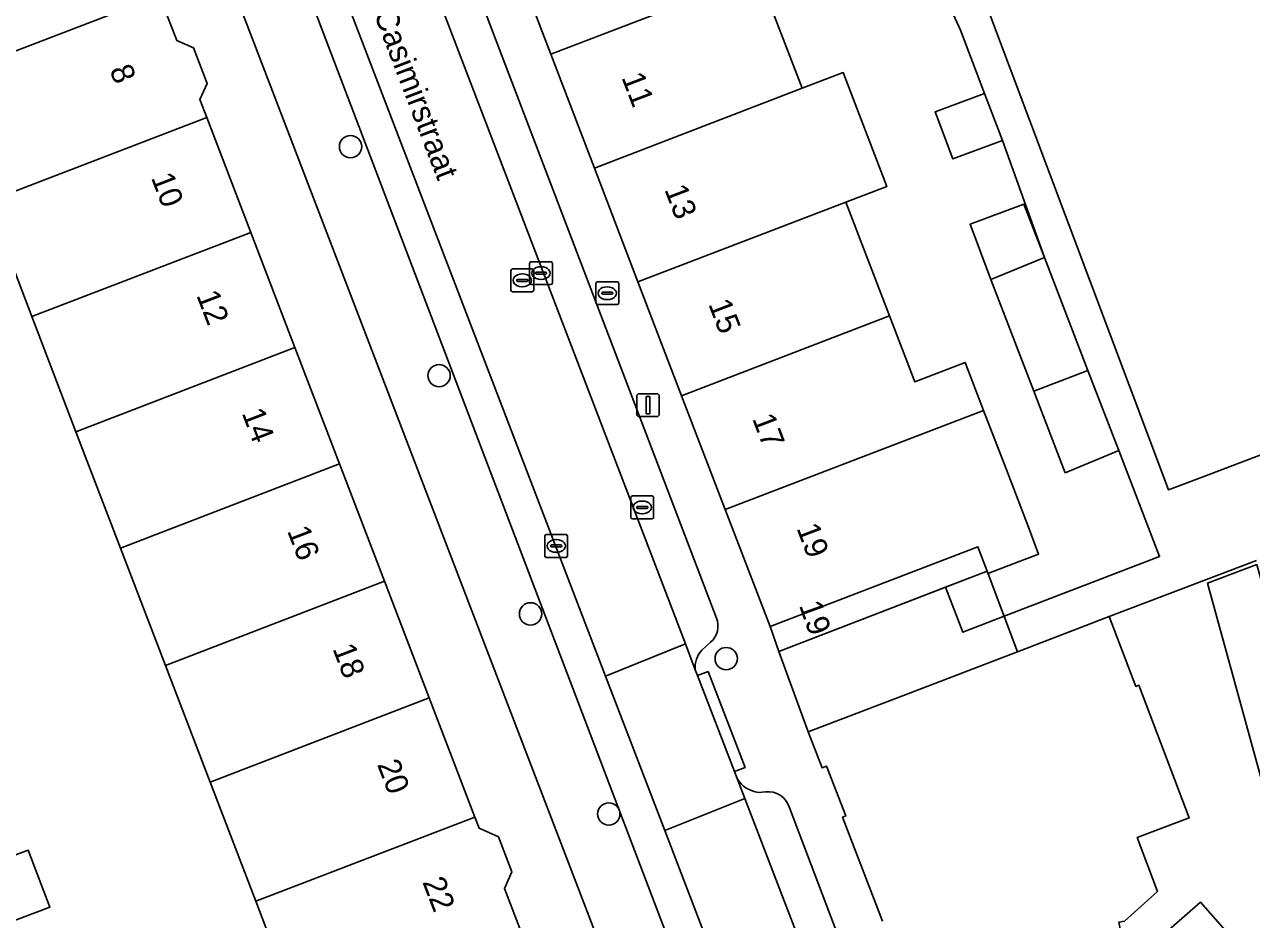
# Model space of a CAD drawing. Extents: x 159960 to 160866, y 382700 to 383354.
# Drawn here: x 160452.4 to 160506.1, y 383056 to 383095.2 of the extents above; entities that cross this region are included whole.
import ezdxf

# ---------------------------------------------------------------- set-up
doc = ezdxf.new("R2010")
doc.units = 0
for name, color, linetype in [('IMGEO_Boom', 7, 'Continuous'), ('IMGEO_Brandkraan', 7, 'Continuous'), ('IMGEO_Erf', 7, 'Continuous'), ('IMGEO_Kolk', 7, 'Continuous'), ('IMGEO_Lichtmast', 7, 'Continuous'), ('IMGEO_Openbare_ruimte_label', 7, 'Continuous'), ('IMGEO_Pand', 7, 'Continuous'), ('IMGEO_Pand_nummerreeks', 7, 'Continuous'), ('IMGEO_Pand_overbouw', 7, 'Continuous'), ('IMGEO_Parkeervlak_open', 7, 'Continuous'), ('IMGEO_Rijbaan_lokaal_open', 7, 'Continuous'), ('IMGEO_Rioolput', 7, 'Continuous'), ('IMGEO_Voetpad_open', 7, 'Continuous')]:
    doc.layers.add(name, color=color, linetype=linetype)

msp = doc.modelspace()

# ---------------------------------------------------------------- linework, layer by layer
at = {"layer": 'IMGEO_Boom'}
for centre in [(160466.702, 383089.855), (160470.576, 383079.834), (160474.58, 383069.407), (160483.146, 383067.451), (160478.005, 383060.653)]:
    msp.add_circle(centre, 0.489, dxfattribs=at)
at = {"layer": 'IMGEO_Brandkraan'}
for p, q in [((160477.44, 383083.016), (160477.44, 383083.868)), ((160477.515, 383083.942), (160478.367, 383083.942)), ((160477.742, 383083.485), (160478.14, 383083.485)), ((160477.928, 383083.722), (160477.953, 383083.722)), ((160478.441, 383083.868), (160478.441, 383083.016)), ((160478.367, 383082.942), (160477.515, 383082.942)), ((160477.699, 383083.436), (160477.699, 383083.448)), ((160478.137, 383083.399), (160477.739, 383083.399)), ((160477.951, 383083.162), (160477.926, 383083.162)), ((160478.183, 383083.448), (160478.183, 383083.436))]:
    msp.add_line(p, q, dxfattribs=at)
for points in [[(160477.44, 383083.016), (160477.44, 383083.868)], [(160477.515, 383083.942), (160478.367, 383083.942)], [(160478.441, 383083.868), (160478.441, 383083.016)], [(160478.367, 383082.942), (160477.515, 383082.942)]]:
    msp.add_lwpolyline(points, dxfattribs=at)
for centre, radius, start, end in [((160477.517, 383083.866), 0.0765, 91.552, 178.448), ((160477.517, 383083.866), 0.0765, 91.552, 178.448), ((160477.739, 383083.445), 0.0403, 85.8775, 175.7526), ((160478.144, 383083.447), 0.0386, 1.7309, 96.639), ((160478.365, 383083.866), 0.0765, 1.552, 88.448), ((160478.365, 383083.866), 0.0765, 1.552, 88.448), ((160477.517, 383083.018), 0.0765, 181.552, 268.448), ((160477.517, 383083.018), 0.0765, 181.552, 268.448), ((160477.736, 383083.435), 0.0366, 178.938, 274.7102), ((160478.14, 383083.442), 0.043, 264.8664, 352.4533), ((160478.365, 383083.018), 0.0765, 271.552, 358.448), ((160478.365, 383083.018), 0.0765, 271.552, 358.448)]:
    msp.add_arc(centre, radius, start, end, dxfattribs=at)
for centre, major_axis, ratio, start_param, end_param in [((160477.927, 383083.442), (-0.387, 0.002), 0.722429, 4.712389, 7.853982), ((160477.952, 383083.442), (-0.39, 0.002), 0.717154, 1.570796, 4.712389)]:
    msp.add_ellipse(centre, major_axis=major_axis, ratio=ratio, start_param=start_param, end_param=end_param, dxfattribs=at)
at = {"layer": 'IMGEO_Erf'}
for points in [[(160482.444, 383042.356), (160449.837, 383127.32)], [(160452.747, 383082.416), (160450.819, 383087.447), (160448.772, 383092.79), (160446.796, 383097.947)], [(160484.566, 383097.39), (160486.474, 383092.408), (160488.266, 383093.095), (160490.175, 383088.113), (160488.383, 383087.426), (160490.292, 383082.444), (160491.397, 383079.562), (160493.611, 383080.41), (160494.415, 383078.31), (160495.395, 383075.749), (160496.372, 383073.198), (160496.819, 383072.029), (160494.602, 383071.179), (160494.567, 383071.272), (160492.745, 383070.572), (160493.5, 383068.608), (160495.309, 383069.304), (160502.113, 383071.919), (160500.327, 383076.556), (160497.985, 383075.586), (160496.612, 383079.152), (160494.731, 383084.036), (160493.821, 383086.456), (160496.174, 383087.34), (160497.073, 383085.006), (160495.237, 383090.12), (160493.071, 383089.317), (160492.291, 383091.371), (160494.457, 383092.174), (160493.404, 383094.947), (160492.37, 383097.222)], [(160458.343, 383096.468), (160459.095, 383094.505), (160459.822, 383094.181), (160460.421, 383092.618), (160460.11, 383091.921), (160460.412, 383091.133), (160462.339, 383086.103), (160464.27, 383081.065), (160466.221, 383075.973), (160468.188, 383070.838), (160470.146, 383065.729), (160472.142, 383060.52), (160472.33, 383060.029), (160473.172, 383059.653), (160473.759, 383058.123), (160473.436, 383057.398), (160474.224, 383055.339)], [(160450.985, 383055.613), (160459.766, 383032.251), (160460.386, 383032.514), (160462.384, 383033.361), (160470.41, 383036.318), (160468.429, 383041.488), (160466.488, 383046.553), (160464.547, 383051.62), (160462.549, 383056.834), (160460.553, 383062.043), (160458.596, 383067.151), (160456.628, 383072.287), (160454.677, 383077.379), (160452.747, 383082.416)], [(160506.353, 383071.748), (160499.915, 383069.294), (160501.083, 383066.236), (160501.214, 383066.286), (160503.417, 383060.483), (160501.136, 383059.617), (160502.018, 383057.267), (160500.573, 383055.969), (160500.335, 383055.921), (160500.581, 383054.693), (160500.138, 383054.604), (160500.36, 383053.501), (160501.31, 383054.337), (160501.221, 383054.439), (160503.9, 383056.797), (160505.96, 383054.457), (160508.015, 383052.122), (160504.941, 383049.417), (160504.22, 383050.237), (160503.171, 383049.314), (160504.539, 383047.759), (160504.414, 383047.389), (160506.479, 383045.042)], [(160508.157, 383056.419), (160504.212, 383070.756), (160506.37, 383071.571)], [(160450.042, 383058.114), (160452.597, 383059.076), (160453.539, 383056.575), (160452.223, 383056.079)]]:
    msp.add_lwpolyline(points, dxfattribs=at)
at = {"layer": 'IMGEO_Kolk'}
for p, q in [((160478.969, 383073.642), (160478.969, 383074.494)), ((160479.044, 383074.568), (160479.896, 383074.568)), ((160479.457, 383074.348), (160479.482, 383074.348)), ((160479.97, 383074.494), (160479.97, 383073.642)), ((160479.228, 383074.062), (160479.228, 383074.074)), ((160479.666, 383074.025), (160479.268, 383074.025)), ((160479.271, 383074.111), (160479.669, 383074.111)), ((160479.712, 383074.074), (160479.712, 383074.062)), ((160479.896, 383073.568), (160479.044, 383073.568)), ((160479.48, 383073.788), (160479.455, 383073.788)), ((160475.204, 383071.956), (160475.204, 383072.808)), ((160475.279, 383072.882), (160476.131, 383072.882)), ((160476.205, 383072.808), (160476.205, 383071.956)), ((160475.463, 383072.376), (160475.463, 383072.388)), ((160475.901, 383072.339), (160475.503, 383072.339)), ((160475.506, 383072.425), (160475.904, 383072.425)), ((160475.692, 383072.662), (160475.717, 383072.662)), ((160475.947, 383072.388), (160475.947, 383072.376)), ((160476.131, 383071.882), (160475.279, 383071.882)), ((160475.715, 383072.102), (160475.69, 383072.102))]:
    msp.add_line(p, q, dxfattribs=at)
for points in [[(160478.969, 383073.642), (160478.969, 383074.494)], [(160479.044, 383074.568), (160479.896, 383074.568)], [(160479.97, 383074.494), (160479.97, 383073.642)], [(160479.896, 383073.568), (160479.044, 383073.568)], [(160475.204, 383071.956), (160475.204, 383072.808)], [(160475.279, 383072.882), (160476.131, 383072.882)], [(160476.205, 383072.808), (160476.205, 383071.956)], [(160476.131, 383071.882), (160475.279, 383071.882)]]:
    msp.add_lwpolyline(points, dxfattribs=at)
for centre, radius, start, end in [((160479.046, 383074.492), 0.0765, 91.552, 178.448), ((160479.046, 383074.492), 0.0765, 91.552, 178.448), ((160479.894, 383074.492), 0.0765, 1.552, 88.448), ((160479.894, 383074.492), 0.0765, 1.552, 88.448), ((160479.268, 383074.071), 0.0403, 85.8775, 175.7526), ((160479.265, 383074.061), 0.0366, 178.938, 274.7102), ((160479.669, 383074.068), 0.043, 264.8664, 352.4533), ((160479.673, 383074.073), 0.0386, 1.7309, 96.639), ((160479.046, 383073.644), 0.0765, 181.552, 268.448), ((160479.046, 383073.644), 0.0765, 181.552, 268.448), ((160479.894, 383073.644), 0.0765, 271.552, 358.448), ((160479.894, 383073.644), 0.0765, 271.552, 358.448), ((160475.281, 383072.806), 0.0765, 91.552, 178.448), ((160475.281, 383072.806), 0.0765, 91.552, 178.448), ((160476.129, 383072.806), 0.0765, 1.552, 88.448), ((160476.129, 383072.806), 0.0765, 1.552, 88.448), ((160475.503, 383072.385), 0.0403, 85.8775, 175.7526), ((160475.5, 383072.375), 0.0366, 178.938, 274.7102), ((160475.904, 383072.382), 0.043, 264.8664, 352.4533), ((160475.908, 383072.387), 0.0386, 1.7309, 96.639), ((160475.281, 383071.958), 0.0765, 181.552, 268.448), ((160475.281, 383071.958), 0.0765, 181.552, 268.448), ((160476.129, 383071.958), 0.0765, 271.552, 358.448), ((160476.129, 383071.958), 0.0765, 271.552, 358.448)]:
    msp.add_arc(centre, radius, start, end, dxfattribs=at)
for centre, major_axis, ratio, start_param, end_param in [((160479.456, 383074.068), (-0.387, 0.002), 0.722429, 4.712389, 7.853982), ((160479.481, 383074.068), (-0.39, 0.002), 0.717154, 1.570796, 4.712389), ((160475.691, 383072.382), (-0.387, 0.002), 0.722429, 4.712389, 7.853982), ((160475.716, 383072.382), (-0.39, 0.002), 0.717154, 1.570796, 4.712389)]:
    msp.add_ellipse(centre, major_axis=major_axis, ratio=ratio, start_param=start_param, end_param=end_param, dxfattribs=at)
at = {"layer": 'IMGEO_Lichtmast'}
for p, q in [((160479.226, 383078.143), (160479.226, 383078.943)), ((160479.226, 383078.943), (160479.226, 383078.143)), ((160479.326, 383079.043), (160480.116, 383079.043)), ((160480.116, 383079.043), (160479.326, 383079.043)), ((160480.216, 383078.943), (160480.216, 383078.143)), ((160480.216, 383078.143), (160480.216, 383078.943)), ((160480.116, 383078.043), (160479.326, 383078.043)), ((160479.326, 383078.043), (160480.116, 383078.043))]:
    msp.add_line(p, q, dxfattribs=at)
msp.add_lwpolyline([(160479.646, 383078.918), (160479.796, 383078.918), (160479.796, 383078.168), (160479.646, 383078.168), (160479.646, 383078.918)], dxfattribs=at)
for centre, start, end in [((160479.326, 383078.943), 90, 180), ((160479.326, 383078.943), 90, 180), ((160480.116, 383078.943), 0, 90), ((160480.116, 383078.943), 360, 90), ((160479.326, 383078.143), 180, 270), ((160479.326, 383078.143), 180, 270), ((160480.116, 383078.143), 270, 0), ((160480.116, 383078.143), 270, 0)]:
    msp.add_arc(centre, 0.1, start, end, dxfattribs=at)
at = {"layer": 'IMGEO_Pand'}
for points in [[(160533.195, 383098.415), (160533.72, 383104.491), (160533.962, 383107.284), (160534.122, 383109.141), (160534.186, 383109.88), (160533.198, 383111.163), (160488.491, 383114.709), (160487.777, 383114.015), (160502.502, 383074.84), (160503.326, 383075.15), (160504.293, 383075.514), (160506.667, 383076.407), (160508.186, 383072.366), (160520.336, 383076.937), (160522.091, 383078.518), (160531.012, 383086.555), (160532.285, 383086.423), (160532.358, 383087.767), (160532.496, 383090.334)], [(160473.555, 383098.883), (160475.464, 383093.901), (160484.566, 383097.39), (160482.657, 383102.372)], [(160458.343, 383096.468), (160457.556, 383098.521), (160457.867, 383099.219), (160457.183, 383101.001), (160456.507, 383101.303), (160456.381, 383101.631), (160446.796, 383097.947), (160448.772, 383092.79)], [(160484.566, 383097.39), (160475.464, 383093.901), (160477.373, 383088.92), (160486.474, 383092.408)], [(160458.343, 383096.468), (160448.772, 383092.79), (160450.819, 383087.447), (160460.412, 383091.133), (160460.11, 383091.921), (160460.421, 383092.618), (160459.822, 383094.181), (160459.095, 383094.505)], [(160486.474, 383092.408), (160477.373, 383088.92), (160479.282, 383083.938), (160488.383, 383087.426), (160490.175, 383088.113), (160488.266, 383093.095)], [(160494.457, 383092.174), (160492.291, 383091.371), (160493.071, 383089.317), (160495.237, 383090.12)], [(160460.412, 383091.133), (160450.819, 383087.447), (160452.747, 383082.416), (160462.339, 383086.103)], [(160481.191, 383078.956), (160490.292, 383082.444), (160488.383, 383087.426), (160479.282, 383083.938)], [(160493.821, 383086.456), (160494.731, 383084.036), (160497.073, 383085.006), (160496.174, 383087.34)], [(160452.747, 383082.416), (160454.677, 383077.379), (160464.27, 383081.065), (160462.339, 383086.103)], [(160496.612, 383079.152), (160498.978, 383080.059), (160497.073, 383085.006), (160494.731, 383084.036)], [(160491.397, 383079.562), (160490.292, 383082.444), (160481.191, 383078.956), (160483.1, 383073.974), (160494.415, 383078.31), (160493.611, 383080.41)], [(160456.628, 383072.287), (160466.221, 383075.973), (160464.27, 383081.065), (160454.677, 383077.379)], [(160496.612, 383079.152), (160497.985, 383075.586), (160500.327, 383076.556), (160498.978, 383080.059)], [(160494.415, 383078.31), (160483.1, 383073.974), (160485.063, 383068.85), (160494.161, 383072.348), (160494.567, 383071.272), (160494.602, 383071.179), (160496.819, 383072.029), (160496.372, 383073.198), (160495.395, 383075.749)], [(160456.628, 383072.287), (160458.596, 383067.151), (160468.188, 383070.838), (160466.221, 383075.973)], [(160492.745, 383070.572), (160494.567, 383071.272), (160494.161, 383072.348), (160485.063, 383068.85), (160485.454, 383067.769)], [(160506.37, 383071.571), (160504.212, 383070.756), (160508.157, 383056.419), (160510.066, 383057.969), (160510.105, 383058.001), (160509.762, 383059.249)], [(160460.553, 383062.043), (160470.146, 383065.729), (160468.188, 383070.838), (160458.596, 383067.151)], [(160460.553, 383062.043), (160462.549, 383056.834), (160472.142, 383060.52), (160470.146, 383065.729)], [(160474.224, 383055.339), (160473.436, 383057.398), (160473.759, 383058.123), (160473.172, 383059.653), (160472.33, 383060.029), (160472.142, 383060.52), (160462.549, 383056.834), (160464.547, 383051.62)], [(160450.042, 383058.114), (160450.985, 383055.613), (160452.223, 383056.079), (160453.539, 383056.575), (160452.597, 383059.076)]]:
    msp.add_lwpolyline(points, close=True, dxfattribs=at)
for points in [[(160500.573, 383055.969), (160502.018, 383057.267), (160501.136, 383059.617), (160503.417, 383060.483), (160501.214, 383066.286), (160501.083, 383066.236), (160499.915, 383069.294), (160495.894, 383067.753), (160494.781, 383067.327), (160491.401, 383066.032), (160486.731, 383064.243), (160487.344, 383062.675), (160487.54, 383062.75), (160488.377, 383060.566), (160488.238, 383060.513), (160489.984, 383055.956)], [(160505.96, 383054.457), (160503.9, 383056.797), (160501.221, 383054.439)]]:
    msp.add_lwpolyline(points, dxfattribs=at)
at = {"layer": 'IMGEO_Pand_overbouw'}
msp.add_lwpolyline([(160494.567, 383071.272), (160485.454, 383067.769), (160486.731, 383064.243), (160491.401, 383066.032), (160494.781, 383067.327), (160495.894, 383067.753)], close=True, dxfattribs=at)
at = {"layer": 'IMGEO_Parkeervlak_open'}
for points in [[(160454.523, 383138.425), (160453.608, 383138.726), (160453.069, 383138.606), (160453.199, 383138.354), (160457.651, 383129.733), (160458.968, 383126.762), (160461.565, 383119.86), (160463.279, 383115.305), (160481.357, 383068.097), (160481.792, 383066.962)], [(160482.714, 383069.227), (160461.42, 383125.049)], [(160454.903, 383122.684), (160484.611, 383044.657), (160485.994, 383044.724), (160486.314, 383044.65), (160480.452, 383059.937), (160477.864, 383066.687), (160459.759, 383113.897)], [(160482.083, 383067.816), (160482.463, 383068.172)], [(160483.624, 383062.202), (160483.958, 383061.336), (160489.35, 383047.33)], [(160484.868, 383061.617), (160484.563, 383061.591)], [(160490.989, 383047.546), (160485.898, 383060.96)]]:
    msp.add_lwpolyline(points, dxfattribs=at)
for centre, radius, start, end in [((160481.869, 383068.871), 0.917, 310.38, 22.8546), ((160482.834, 383067.084), 1.049, 135.705, 186.662), ((160484.727, 383062.87), 1.29, 211.2028, 262.6937), ((160485, 383060.689), 0.938, 16.8253, 98.11)]:
    msp.add_arc(centre, radius, start, end, dxfattribs=at)
at = {"layer": 'IMGEO_Rijbaan_lokaal_open'}
for points in [[(160477.864, 383066.687), (160481.357, 383068.097), (160463.279, 383115.305), (160459.759, 383113.897)], [(160480.452, 383059.937), (160483.958, 383061.336), (160483.624, 383062.202), (160483.503, 383062.516), (160481.889, 383066.71), (160481.792, 383066.962), (160481.357, 383068.097), (160477.864, 383066.687)]]:
    msp.add_lwpolyline(points, close=True, dxfattribs=at)
msp.add_lwpolyline([(160489.35, 383047.33), (160483.958, 383061.336), (160480.452, 383059.937), (160486.314, 383044.65), (160486.52, 383044.285), (160486.707, 383043.878)], dxfattribs=at)
at = {"layer": 'IMGEO_Rioolput'}
for p, q in [((160474.537, 383083.895), (160474.537, 383084.747)), ((160474.612, 383084.821), (160475.464, 383084.821)), ((160475.025, 383084.601), (160475.05, 383084.601)), ((160475.538, 383084.747), (160475.538, 383083.895)), ((160473.718, 383083.577), (160473.718, 383084.429)), ((160473.793, 383084.503), (160474.645, 383084.503)), ((160473.977, 383083.997), (160473.977, 383084.009)), ((160474.02, 383084.046), (160474.418, 383084.046)), ((160474.206, 383084.283), (160474.231, 383084.283)), ((160474.461, 383084.009), (160474.461, 383083.997)), ((160474.719, 383084.429), (160474.719, 383083.577)), ((160474.796, 383084.315), (160474.796, 383084.327)), ((160475.234, 383084.278), (160474.836, 383084.278)), ((160474.839, 383084.364), (160475.237, 383084.364)), ((160475.048, 383084.041), (160475.023, 383084.041)), ((160475.28, 383084.327), (160475.28, 383084.315)), ((160474.645, 383083.503), (160473.793, 383083.503)), ((160474.415, 383083.96), (160474.017, 383083.96)), ((160474.229, 383083.723), (160474.204, 383083.723)), ((160475.464, 383083.821), (160474.612, 383083.821))]:
    msp.add_line(p, q, dxfattribs=at)
for points in [[(160474.537, 383083.895), (160474.537, 383084.747)], [(160474.612, 383084.821), (160475.464, 383084.821)], [(160475.538, 383084.747), (160475.538, 383083.895)], [(160473.718, 383083.577), (160473.718, 383084.429)], [(160473.793, 383084.503), (160474.645, 383084.503)], [(160474.719, 383084.429), (160474.719, 383083.577)], [(160474.645, 383083.503), (160473.793, 383083.503)], [(160475.464, 383083.821), (160474.612, 383083.821)]]:
    msp.add_lwpolyline(points, dxfattribs=at)
for centre, radius, start, end in [((160474.614, 383084.745), 0.0765, 91.552, 178.448), ((160474.614, 383084.745), 0.0765, 91.552, 178.448), ((160475.462, 383084.745), 0.0765, 1.552, 88.448), ((160475.462, 383084.745), 0.0765, 1.552, 88.448), ((160473.795, 383084.427), 0.0765, 91.552, 178.448), ((160473.795, 383084.427), 0.0765, 91.552, 178.448), ((160474.017, 383084.006), 0.0403, 85.8775, 175.7526), ((160474.422, 383084.008), 0.0386, 1.7309, 96.639), ((160474.643, 383084.427), 0.0765, 1.552, 88.448), ((160474.643, 383084.427), 0.0765, 1.552, 88.448), ((160474.836, 383084.324), 0.0403, 85.8775, 175.7526), ((160474.833, 383084.314), 0.0366, 178.938, 274.7102), ((160475.237, 383084.321), 0.043, 264.8664, 352.4533), ((160475.241, 383084.326), 0.0386, 1.7309, 96.639), ((160473.795, 383083.579), 0.0765, 181.552, 268.448), ((160473.795, 383083.579), 0.0765, 181.552, 268.448), ((160474.014, 383083.996), 0.0366, 178.938, 274.7102), ((160474.418, 383084.003), 0.043, 264.8664, 352.4533), ((160474.614, 383083.897), 0.0765, 181.552, 268.448), ((160474.614, 383083.897), 0.0765, 181.552, 268.448), ((160474.643, 383083.579), 0.0765, 271.552, 358.448), ((160474.643, 383083.579), 0.0765, 271.552, 358.448), ((160475.462, 383083.897), 0.0765, 271.552, 358.448), ((160475.462, 383083.897), 0.0765, 271.552, 358.448)]:
    msp.add_arc(centre, radius, start, end, dxfattribs=at)
for centre, major_axis, ratio, start_param, end_param in [((160475.024, 383084.321), (-0.387, 0.002), 0.722429, 4.712389, 7.853982), ((160475.049, 383084.321), (-0.39, 0.002), 0.717154, 1.570796, 4.712389), ((160474.205, 383084.003), (-0.387, 0.002), 0.722429, 4.712389, 7.853982), ((160474.23, 383084.003), (-0.39, 0.002), 0.717154, 1.570796, 4.712389)]:
    msp.add_ellipse(centre, major_axis=major_axis, ratio=ratio, start_param=start_param, end_param=end_param, dxfattribs=at)
at = {"layer": 'IMGEO_Voetpad_open'}
for points in [[(160449.837, 383127.32), (160482.444, 383042.356), (160483.179, 383041.211), (160483.669, 383040.448), (160485.177, 383038.098), (160489.136, 383033.524), (160497.475, 383024.171), (160496.158, 383022.996), (160496.543, 383022.564), (160501.09, 383026.309), (160500.595, 383026.882), (160500.334, 383027.185), (160500, 383027.572), (160499.751, 383027.86)], [(160461.42, 383125.049), (160482.714, 383069.227)], [(160486.28, 383043.627), (160486.707, 383043.878), (160486.52, 383044.285), (160486.314, 383044.65), (160485.994, 383044.724), (160484.611, 383044.657), (160454.903, 383122.684)], [(160533.195, 383098.415), (160532.496, 383090.334), (160532.358, 383087.767), (160532.285, 383086.423), (160531.012, 383086.555), (160522.091, 383078.518), (160520.336, 383076.937), (160508.186, 383072.366), (160506.667, 383076.407), (160504.293, 383075.514), (160503.326, 383075.15), (160502.502, 383074.84), (160487.777, 383114.015)], [(160489.984, 383055.956), (160488.238, 383060.513), (160488.377, 383060.566), (160487.54, 383062.75), (160487.344, 383062.675), (160486.731, 383064.243), (160485.454, 383067.769), (160485.063, 383068.85), (160483.1, 383073.974), (160481.191, 383078.956), (160479.282, 383083.938), (160477.373, 383088.92), (160475.464, 383093.901), (160473.555, 383098.883)], [(160492.37, 383097.222), (160493.404, 383094.947), (160494.457, 383092.174), (160495.237, 383090.12), (160497.073, 383085.006), (160498.978, 383080.059), (160500.327, 383076.556), (160502.113, 383071.919), (160495.309, 383069.304), (160493.5, 383068.608), (160492.745, 383070.572), (160485.454, 383067.769), (160486.731, 383064.243), (160491.401, 383066.032), (160494.781, 383067.327), (160495.894, 383067.753), (160499.915, 383069.294), (160506.353, 383071.748)], [(160482.463, 383068.172), (160482.083, 383067.816)], [(160481.792, 383066.962), (160481.889, 383066.71), (160482.355, 383066.887), (160483.97, 383062.693), (160483.503, 383062.516), (160483.624, 383062.202)], [(160484.563, 383061.591), (160484.868, 383061.617)], [(160485.898, 383060.96), (160490.989, 383047.546)]]:
    msp.add_lwpolyline(points, dxfattribs=at)
msp.add_lwpolyline([(160483.503, 383062.516), (160483.97, 383062.693), (160482.355, 383066.887), (160481.889, 383066.71)], close=True, dxfattribs=at)
for centre, radius, start, end in [((160481.869, 383068.871), 0.917, 310.38, 22.8546), ((160482.834, 383067.084), 1.049, 135.705, 186.662), ((160484.727, 383062.87), 1.29, 211.2028, 262.6937), ((160485, 383060.689), 0.938, 16.8253, 98.11)]:
    msp.add_arc(centre, radius, start, end, dxfattribs=at)

# ---------------------------------------------------------------- texts
at = {"layer": 'IMGEO_Openbare_ruimte_label'}
msp.add_text('Hendrik Casimirstraat', height=1, rotation=290.9717, dxfattribs=at).set_placement((160465.923, 383100.332))
at = {"layer": 'IMGEO_Pand_nummerreeks'}
for s, rotation, p in [('8', 291.076, (160456.14, 383093.22)), ('11', 290.9651, (160478.55, 383092.891)), ('10', 291.076, (160457.959, 383088.498)), ('13', 290.9643, (160480.43, 383087.984)), ('12', 291.076, (160459.943, 383083.352)), ('15', 290.9651, (160482.351, 383082.972)), ('14', 291.076, (160461.929, 383078.197)), ('17', 290.9643, (160484.272, 383077.957)), ('19', 290.8784, (160486.213, 383073.161)), ('16', 291.076, (160463.915, 383073.045)), ('19', 289.6866, (160486.322, 383069.786)), ('18', 291.076, (160465.902, 383067.89)), ('20', 291.076, (160467.854, 383062.822)), ('22', 291.076, (160469.838, 383057.676))]:
    msp.add_text(s, height=1, rotation=rotation, dxfattribs=at).set_placement(p)

doc.saveas('drawing.dxf')
